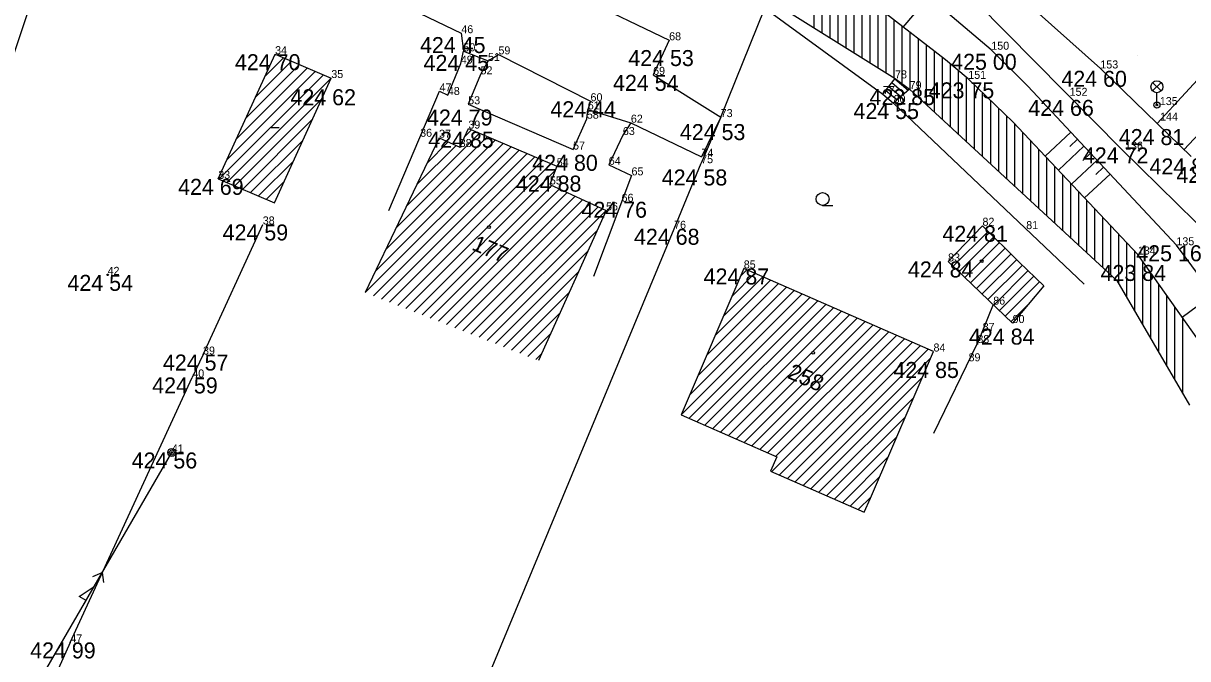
# Model space of a CAD drawing. Extents: x -559180 to -551373, y -1076947 to -1072071.
# Drawn here: x -554395.3 to -554322.5, y -1073728 to -1073688.3 of the extents above; entities that cross this region are included whole.
import ezdxf

# ---------------------------------------------------------------- set-up
doc = ezdxf.new("R2010")
doc.units = 0
for name, color, linetype in [('12_PLOTY', 7, 'Continuous'), ('14_BUDOVY', 7, 'Continuous'), ('17_KOMUNIKACE', 7, 'Continuous'), ('18_POLOHOPIS', 7, 'Continuous'), ('1_VODA_ZN', 7, 'Continuous'), ('20_EL_ZN', 7, 'Continuous'), ('26_SRAFY', 7, 'Continuous'), ('27_HRANA_PATA', 7, 'Continuous'), ('28_VODA', 7, 'Continuous'), ('32', 7, 'Continuous'), ('3_BODY', 7, 'Continuous'), ('45_ZN_KULTURY', 7, 'Continuous'), ('47_ZN_STAV_OBJ$', 7, 'Continuous'), ('54_C_POPISNA', 7, 'Continuous'), ('6_VYSKY', 7, 'Continuous'), ('NNnadzemní', 7, 'Continuous')]:
    doc.layers.add(name, color=color, linetype=linetype)

# ---------------------------------------------------------------- blocks, each defined once
blk = doc.blocks.new('POINT_DISPLAY')
blk.add_line((0, 0), (0, 0))
blk = doc.blocks.new('LA')
at = {"layer": '20_EL_ZN'}
for p, q in [((-0.265, 1.415), (0.265, 0.885)), ((-0.265, 0.885), (0.265, 1.415)), ((0, 0), (0, 0.775))]:
    blk.add_line(p, q, dxfattribs=at)
for centre, radius in [((0, 1.15), 0.375), ((0, 0), 0.19), ((0, 0), 0.05)]:
    blk.add_circle(centre, radius, dxfattribs=at)
blk = doc.blocks.new('SLB')
at = {"layer": '20_EL_ZN'}
for radius in [0.25, 0.158, 0.05]:
    blk.add_circle((0, 0), radius, dxfattribs=at)
blk = doc.blocks.new('T')
at = {"layer": '6_VYSKY'}
blk.add_circle((0, 0), 0.05, dxfattribs=at)
blk = doc.blocks.new('BZ')
at = {"layer": '47_ZN_STAV_OBJ$'}
blk.add_circle((0, 0), 0.0875, dxfattribs=at)
blk = doc.blocks.new('ZAHRAD')
at = {"layer": '45_ZN_KULTURY'}
blk.add_line((0, 0), (0.65, 0.003), dxfattribs=at)
blk.add_circle((0, 0.403), 0.403, dxfattribs=at)
blk = doc.blocks.new('BD')
at = {"layer": '47_ZN_STAV_OBJ$'}
blk.add_line((-0.25, 0), (0.25, 0), dxfattribs=at)
blk = doc.blocks.new('ELNN')
at = {"layer": '20_EL_ZN'}
for p, q in [((0, 0), (0.5, 0)), ((0.5, 0), (0.5, 0.5)), ((0.5, 0.5), (1.5, 0)), ((1.5, 0), (2.5, 0))]:
    blk.add_line(p, q, dxfattribs=at)
blk.add_lwpolyline([(2, 0.375), (2.5, 0), (2, -0.375)], dxfattribs=at)

msp = doc.modelspace()

# ---------------------------------------------------------------- linework, layer by layer
at = {"layer": '12_PLOTY'}
for p, q in [((-554351.71, -1073694.17), (-554348.95, -1073687.37)), ((-554348.95, -1073687.37), (-554341.58, -1073692.73)), ((-554340.91, -1073693.29), (-554329.009, -1073704.616)), ((-554351.71, -1073694.17), (-554352.93, -1073697.05)), ((-554354.62, -1073701.15), (-554352.93, -1073697.05)), ((-554384.04, -1073709.01), (-554380.31, -1073700.88)), ((-554375.91, -1073752.47), (-554354.62, -1073701.15)), ((-554334.688, -1073705.886), (-554335.35, -1073707.53)), ((-554335.35, -1073707.53), (-554335.68, -1073708.29)), ((-554338.402, -1073713.933), (-554335.68, -1073708.29)), ((-554384.04, -1073709.01), (-554384.71, -1073710.44)), ((-554392.33, -1073727), (-554384.71, -1073710.44)), ((-554392.33, -1073727), (-554394.08, -1073730.85))]:
    msp.add_line(p, q, dxfattribs=at)
at = {"layer": '14_BUDOVY'}
for p, q in [((-554383.09, -1073698.029), (-554379.54, -1073690.24)), ((-554379.54, -1073690.24), (-554376.03, -1073691.73)), ((-554379.58, -1073699.519), (-554376.03, -1073691.73)), ((-554368.01, -1073696.04), (-554367.47, -1073694.89)), ((-554367.47, -1073694.89), (-554361.95, -1073697.24)), ((-554369.3, -1073695.46), (-554373.91, -1073705.14)), ((-554369.3, -1073695.46), (-554368.01, -1073696.04)), ((-554361.95, -1073697.24), (-554362.38, -1073698.38)), ((-554383.09, -1073698.029), (-554379.58, -1073699.519)), ((-554362.38, -1073698.38), (-554358.87, -1073700)), ((-554358.87, -1073700), (-554363.08, -1073709.39)), ((-554335.36, -1073700.96), (-554337.51, -1073703.19)), ((-554335.36, -1073700.96), (-554333.09, -1073703.21)), ((-554350.27, -1073703.63), (-554354.18, -1073712.78)), ((-554338.42, -1073708.82), (-554350.27, -1073703.63)), ((-554333.48, -1073707.04), (-554337.51, -1073703.19)), ((-554333.09, -1073703.21), (-554331.54, -1073704.72)), ((-554331.54, -1073704.72), (-554333.48, -1073707.04)), ((-554342.36, -1073717.98), (-554338.42, -1073708.82)), ((-554354.18, -1073712.78), (-554348.2, -1073715.41)), ((-554348.2, -1073715.41), (-554348.59, -1073716.29)), ((-554348.59, -1073716.29), (-554342.75, -1073718.87)), ((-554342.75, -1073718.87), (-554342.36, -1073717.98))]:
    msp.add_line(p, q, dxfattribs=at)
at = {"layer": '17_KOMUNIKACE'}
for p, q in [((-554376.82, -1073684.63), (-554367.91, -1073688.93)), ((-554361.71, -1073686.09), (-554354.93, -1073689.37)), ((-554328, -1073691.13), (-554334.19, -1073685.59)), ((-554326.64, -1073696.21), (-554335.71, -1073687.03)), ((-554324.444, -1073694.58), (-554317.85, -1073687.38)), ((-554322.768, -1073696.205), (-554315.508, -1073688.345)), ((-554367.91, -1073688.93), (-554367.78, -1073690.06)), ((-554354.93, -1073689.37), (-554355.93, -1073691.53)), ((-554367.78, -1073690.06), (-554366.24, -1073690.66)), ((-554366.24, -1073690.66), (-554365.59, -1073690.25)), ((-554365.59, -1073690.25), (-554359.84, -1073693.18)), ((-554322.33, -1073696.63), (-554328, -1073691.13)), ((-554355.93, -1073691.53), (-554351.71, -1073694.17)), ((-554359.84, -1073693.18), (-554360.01, -1073693.69)), ((-554360.01, -1073693.69), (-554357.32, -1073694.52)), ((-554351.71, -1073694.17), (-554352.91, -1073696.65)), ((-554357.32, -1073694.52), (-554352.91, -1073696.65)), ((-554326.64, -1073696.21), (-554294.92, -1073727.46))]:
    msp.add_line(p, q, dxfattribs=at)
msp.add_lwpolyline([(-554393.58, -1073683.84), (-554393.876, -1073684.406), (-554394.141, -1073685.096), (-554396.78, -1073692.89)], dxfattribs=at)
at = {"layer": '18_POLOHOPIS'}
for p, q in [((-554367.94, -1073690.83), (-554367.78, -1073690.06)), ((-554368.75, -1073692.79), (-554367.94, -1073690.83)), ((-554366.24, -1073690.66), (-554366.71, -1073691.5)), ((-554366.71, -1073691.5), (-554367.48, -1073693.37)), ((-554341.58, -1073692.73), (-554340.82, -1073691.75)), ((-554341.028, -1073692.018), (-554340.222, -1073692.691)), ((-554340.844, -1073691.781), (-554339.993, -1073692.492)), ((-554372.439, -1073699.999), (-554369.27, -1073692.56)), ((-554369.27, -1073692.56), (-554368.75, -1073692.79)), ((-554341.58, -1073692.73), (-554340.91, -1073693.29)), ((-554341.387, -1073692.499), (-554340.68, -1073693.09)), ((-554341.212, -1073692.255), (-554340.451, -1073692.891)), ((-554339.91, -1073692.42), (-554340.91, -1073693.29)), ((-554367.48, -1073693.37), (-554360.93, -1073696.2)), ((-554360.07, -1073694.27), (-554360.01, -1073693.69)), ((-554360.93, -1073696.2), (-554360.07, -1073694.27)), ((-554357.32, -1073694.52), (-554357.82, -1073695.29)), ((-554357.82, -1073695.29), (-554358.7, -1073697.15)), ((-554357.28, -1073697.81), (-554359.658, -1073704.14)), ((-554358.7, -1073697.15), (-554357.28, -1073697.81))]:
    msp.add_line(p, q, dxfattribs=at)
at = {"layer": '26_SRAFY'}
for p, q in [((-554340.309, -1073688.546), (-554338.711, -1073686.658)), ((-554331.443, -1073696.606), (-554329.844, -1073695.114)), ((-554329.915, -1073696), (-554329.436, -1073695.552)), ((-554330.622, -1073697.479), (-554329.027, -1073695.99)), ((-554329.802, -1073698.353), (-554328.209, -1073696.866)), ((-554329.096, -1073696.875), (-554328.618, -1073696.428)), ((-554328.981, -1073699.226), (-554327.392, -1073697.743)), ((-554328.278, -1073697.75), (-554327.8, -1073697.304)), ((-554322.892, -1073706.681), (-554320.968, -1073705.251))]:
    msp.add_line(p, q, dxfattribs=at)
at = {"layer": '27_HRANA_PATA'}
for p, q in [((-554353.54, -1073683.78), (-554340.82, -1073691.75)), ((-554340.82, -1073691.75), (-554339.91, -1073692.42)), ((-554316.43, -1073711.36), (-554323.25, -1073702.18))]:
    msp.add_line(p, q, dxfattribs=at)
for points in [[(-554334.81, -1073689.96), (-554343.882, -1073682.281), (-554345.253, -1073681.239), (-554346.27, -1073680.51)], [(-554323.25, -1073702.18), (-554332.528, -1073692.239), (-554334.81, -1073689.96)]]:
    msp.add_lwpolyline(points, dxfattribs=at)
at = {"layer": '28_VODA'}
for p, q in [((-554339.91, -1073692.42), (-554326.963, -1073704.382)), ((-554318.7, -1073712.62), (-554325.66, -1073702.76)), ((-554326.963, -1073704.382), (-554322.423, -1073712.166))]:
    msp.add_line(p, q, dxfattribs=at)
for points in [[(-554336.25, -1073691.78), (-554337.668, -1073690.595), (-554345.207, -1073684.747), (-554346.498, -1073683.811), (-554347.51, -1073683.14)], [(-554325.66, -1073702.76), (-554333.442, -1073694.479), (-554336.25, -1073691.78)]]:
    msp.add_lwpolyline(points, dxfattribs=at)
at = {"layer": '32'}
for p, q in [((-554345.876, -1073688.582), (-554345.876, -1073684.262)), ((-554345.376, -1073688.895), (-554345.376, -1073684.624)), ((-554344.876, -1073689.209), (-554344.876, -1073685)), ((-554344.376, -1073689.522), (-554344.376, -1073685.392)), ((-554343.876, -1073689.835), (-554343.876, -1073685.779)), ((-554343.376, -1073690.148), (-554343.376, -1073686.167)), ((-554342.876, -1073690.462), (-554342.876, -1073686.555)), ((-554342.376, -1073690.775), (-554342.376, -1073686.943)), ((-554341.876, -1073691.088), (-554341.876, -1073687.331)), ((-554341.376, -1073691.402), (-554341.376, -1073687.719)), ((-554340.876, -1073691.715), (-554340.876, -1073688.107)), ((-554340.376, -1073692.077), (-554340.376, -1073688.494)), ((-554339.876, -1073692.445), (-554339.876, -1073688.882)), ((-554339.35, -1073692.937), (-554339.35, -1073689.29)), ((-554338.85, -1073693.399), (-554338.85, -1073689.678)), ((-554380.174, -1073691.632), (-554379.008, -1073690.466)), ((-554379.582, -1073690.332), (-554379.505, -1073690.255)), ((-554338.35, -1073693.861), (-554338.35, -1073690.066)), ((-554337.85, -1073694.323), (-554337.85, -1073690.454)), ((-554382.543, -1073696.829), (-554377.023, -1073691.309)), ((-554381.951, -1073695.529), (-554377.519, -1073691.098)), ((-554381.359, -1073694.23), (-554378.016, -1073690.887)), ((-554380.766, -1073692.931), (-554378.512, -1073690.676)), ((-554337.35, -1073694.785), (-554337.35, -1073690.861)), ((-554336.85, -1073695.247), (-554336.85, -1073691.279)), ((-554383.052, -1073698.045), (-554376.526, -1073691.519)), ((-554382.556, -1073698.256), (-554376.03, -1073691.73)), ((-554336.35, -1073695.709), (-554336.35, -1073691.696)), ((-554335.85, -1073696.171), (-554335.85, -1073692.164)), ((-554335.35, -1073696.633), (-554335.35, -1073692.645)), ((-554382.059, -1073698.466), (-554376.622, -1073693.029)), ((-554334.85, -1073697.095), (-554334.85, -1073693.126)), ((-554334.35, -1073697.557), (-554334.35, -1073693.606)), ((-554333.85, -1073698.019), (-554333.85, -1073694.087)), ((-554381.563, -1073698.677), (-554377.214, -1073694.329)), ((-554333.35, -1073698.481), (-554333.35, -1073694.577)), ((-554381.067, -1073698.888), (-554377.807, -1073695.628)), ((-554372.624, -1073702.44), (-554365.79, -1073695.605)), ((-554371.981, -1073701.09), (-554366.286, -1073695.394)), ((-554371.338, -1073699.74), (-554366.782, -1073695.183)), ((-554369.409, -1073695.69), (-554369.217, -1073695.497)), ((-554367.713, -1073695.407), (-554367.277, -1073694.972)), ((-554332.85, -1073698.943), (-554332.85, -1073695.109)), ((-554332.35, -1073699.405), (-554332.35, -1073695.641)), ((-554373.91, -1073705.14), (-554364.798, -1073696.028)), ((-554373.402, -1073705.339), (-554364.302, -1073696.239)), ((-554373.267, -1073703.79), (-554365.294, -1073695.817)), ((-554370.695, -1073698.39), (-554368.241, -1073695.936)), ((-554370.052, -1073697.04), (-554368.729, -1073695.717)), ((-554331.85, -1073699.867), (-554331.85, -1073696.173)), ((-554380.57, -1073699.099), (-554378.399, -1073696.927)), ((-554372.894, -1073705.539), (-554363.806, -1073696.45)), ((-554372.387, -1073705.738), (-554363.31, -1073696.661)), ((-554371.879, -1073705.937), (-554362.814, -1073696.872)), ((-554371.371, -1073706.136), (-554362.318, -1073697.083)), ((-554331.35, -1073700.329), (-554331.35, -1073696.705)), ((-554370.863, -1073706.336), (-554362.061, -1073697.533)), ((-554330.85, -1073700.791), (-554330.85, -1073697.237)), ((-554330.35, -1073701.253), (-554330.35, -1073697.769)), ((-554380.074, -1073699.309), (-554378.991, -1073698.226)), ((-554370.355, -1073706.535), (-554362.257, -1073698.437)), ((-554329.85, -1073701.715), (-554329.85, -1073698.301)), ((-554369.847, -1073706.734), (-554361.773, -1073698.66)), ((-554369.34, -1073706.934), (-554361.289, -1073698.883)), ((-554368.832, -1073707.133), (-554360.806, -1073699.107)), ((-554368.324, -1073707.332), (-554360.322, -1073699.33)), ((-554329.35, -1073702.177), (-554329.35, -1073698.833)), ((-554367.816, -1073707.531), (-554359.838, -1073699.553)), ((-554367.308, -1073707.731), (-554359.354, -1073699.777)), ((-554366.8, -1073707.93), (-554358.87, -1073700)), ((-554328.85, -1073702.639), (-554328.85, -1073699.365)), ((-554328.35, -1073703.101), (-554328.35, -1073699.898)), ((-554327.85, -1073703.562), (-554327.85, -1073700.43)), ((-554366.293, -1073708.129), (-554359.444, -1073701.281)), ((-554337.189, -1073703.496), (-554335.004, -1073701.311)), ((-554327.35, -1073703.987), (-554327.35, -1073700.962)), ((-554326.85, -1073704.576), (-554326.85, -1073701.494)), ((-554336.828, -1073703.842), (-554334.647, -1073701.662)), ((-554336.466, -1073704.187), (-554334.291, -1073702.012)), ((-554326.35, -1073705.433), (-554326.35, -1073702.026)), ((-554365.785, -1073708.329), (-554360.019, -1073702.563)), ((-554336.104, -1073704.533), (-554333.935, -1073702.363)), ((-554335.743, -1073704.878), (-554333.578, -1073702.714)), ((-554325.85, -1073706.29), (-554325.85, -1073702.558)), ((-554335.381, -1073705.224), (-554333.222, -1073703.065)), ((-554335.02, -1073705.569), (-554332.866, -1073703.415)), ((-554325.35, -1073707.148), (-554325.35, -1073703.199)), ((-554365.277, -1073708.528), (-554360.594, -1073703.844)), ((-554352.069, -1073707.841), (-554348.593, -1073704.365)), ((-554351.542, -1073706.606), (-554349.085, -1073704.149)), ((-554351.014, -1073705.372), (-554349.576, -1073703.934)), ((-554350.487, -1073704.137), (-554350.068, -1073703.718)), ((-554334.658, -1073705.915), (-554332.509, -1073703.766)), ((-554334.296, -1073706.26), (-554332.153, -1073704.117)), ((-554324.85, -1073708.005), (-554324.85, -1073703.907)), ((-554364.769, -1073708.727), (-554361.168, -1073705.126)), ((-554353.652, -1073711.545), (-554347.118, -1073705.011)), ((-554353.125, -1073710.311), (-554347.609, -1073704.795)), ((-554352.597, -1073709.076), (-554348.101, -1073704.58)), ((-554333.935, -1073706.606), (-554331.796, -1073704.468)), ((-554324.35, -1073708.862), (-554324.35, -1073704.616)), ((-554354.18, -1073712.78), (-554346.626, -1073705.226)), ((-554353.689, -1073712.996), (-554346.134, -1073705.441)), ((-554353.198, -1073713.212), (-554345.643, -1073705.657)), ((-554352.707, -1073713.428), (-554345.151, -1073705.872)), ((-554323.85, -1073709.719), (-554323.85, -1073705.324)), ((-554364.261, -1073708.926), (-554361.743, -1073706.408)), ((-554352.216, -1073713.644), (-554344.659, -1073706.087)), ((-554351.724, -1073713.86), (-554344.167, -1073706.303)), ((-554351.233, -1073714.076), (-554343.676, -1073706.518)), ((-554333.573, -1073706.951), (-554332.552, -1073705.93)), ((-554323.35, -1073710.577), (-554323.35, -1073706.032)), ((-554350.742, -1073714.292), (-554343.184, -1073706.734)), ((-554350.251, -1073714.508), (-554342.692, -1073706.949)), ((-554349.76, -1073714.724), (-554342.2, -1073707.164)), ((-554322.85, -1073711.434), (-554322.85, -1073706.741)), ((-554363.754, -1073709.126), (-554362.318, -1073707.69)), ((-554349.269, -1073714.94), (-554341.709, -1073707.38)), ((-554348.778, -1073715.156), (-554341.217, -1073707.595)), ((-554348.526, -1073716.318), (-554340.233, -1073708.026)), ((-554348.287, -1073715.372), (-554340.725, -1073707.81)), ((-554348.035, -1073716.535), (-554339.742, -1073708.241)), ((-554347.545, -1073716.752), (-554339.25, -1073708.457)), ((-554347.055, -1073716.968), (-554338.758, -1073708.672)), ((-554363.246, -1073709.325), (-554362.892, -1073708.972)), ((-554346.564, -1073717.185), (-554338.587, -1073709.207)), ((-554346.074, -1073717.402), (-554339.12, -1073710.448)), ((-554345.583, -1073717.618), (-554339.654, -1073711.689)), ((-554345.093, -1073717.835), (-554340.188, -1073712.93)), ((-554344.602, -1073718.052), (-554340.722, -1073714.171)), ((-554344.112, -1073718.268), (-554341.255, -1073715.412)), ((-554343.622, -1073718.485), (-554341.789, -1073716.652)), ((-554343.131, -1073718.702), (-554342.323, -1073717.893))]:
    msp.add_line(p, q, dxfattribs=at)
at = {"layer": 'NNnadzemní'}
msp.add_line((-554398.4, -1073736.56), (-554385.99, -1073715.13), dxfattribs=at)

# ---------------------------------------------------------------- block references
at = {"layer": '1_VODA_ZN'}
for p in [(-554367.91, -1073688.93), (-554354.93, -1073689.37), (-554379.54, -1073690.24), (-554367.78, -1073690.06), (-554365.59, -1073690.25), (-554334.81, -1073689.96), (-554325.688, -1073690.332), (-554325.688, -1073690.332), (-554367.94, -1073690.83), (-554366.24, -1073690.66), (-554328, -1073691.13), (-554376.03, -1073691.73), (-554366.71, -1073691.5), (-554355.93, -1073691.53), (-554340.82, -1073691.75), (-554336.25, -1073691.78), (-554369.27, -1073692.56), (-554341.58, -1073692.73), (-554339.91, -1073692.42), (-554368.75, -1073692.79), (-554367.48, -1073693.37), (-554359.84, -1073693.18), (-554340.91, -1073693.29), (-554329.92, -1073692.84), (-554324.47, -1073693.42), (-554360.01, -1073693.69), (-554351.71, -1073694.17), (-554367.47, -1073694.89), (-554360.07, -1073694.27), (-554357.32, -1073694.52), (-554324.27, -1073694.39), (-554370.48, -1073695.4), (-554369.3, -1073695.46), (-554357.82, -1073695.29), (-554368.01, -1073696.04), (-554360.93, -1073696.2), (-554326.64, -1073696.21), (-554322.57, -1073695.99), (-554352.93, -1073697.05), (-554352.91, -1073696.65), (-554361.95, -1073697.24), (-554358.7, -1073697.15), (-554357.28, -1073697.81), (-554383.09, -1073698.03), (-554362.38, -1073698.38), (-554358.87, -1073700), (-554357.9, -1073699.46), (-554380.31, -1073700.88), (-554354.62, -1073701.15), (-554335.36, -1073700.96), (-554332.63, -1073701.17), (-554323.25, -1073702.18), (-554325.66, -1073702.76), (-554350.27, -1073703.63), (-554337.51, -1073703.19), (-554390, -1073704.03), (-554334.69, -1073705.89), (-554333.48, -1073707.04), (-554335.35, -1073707.53), (-554335.68, -1073708.29), (-554384.04, -1073709.01), (-554338.42, -1073708.82), (-554336.23, -1073709.43), (-554384.71, -1073710.44), (-554385.99, -1073715.13), (-554392.33, -1073727)]:
    msp.add_blockref('POINT_DISPLAY', p, dxfattribs=at)
at = {"layer": '20_EL_ZN'}
for name, p in [('LA', (-554324.47, -1073693.42)), ('SLB', (-554385.99, -1073715.13))]:
    msp.add_blockref(name, p, dxfattribs=at)
at = {"layer": '20_EL_ZN', "xscale": 1.0000011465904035, "yscale": 1.0000011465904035, "rotation": 59.925146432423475}
msp.add_blockref('ELNN', (-554391.592, -1073724.804), dxfattribs=at)
at = {"layer": '32'}
for p in [(-554376.03, -1073691.73), (-554335.36, -1073700.96), (-554373.91, -1073705.14), (-554354.18, -1073712.78)]:
    msp.add_blockref('POINT_DISPLAY', p, dxfattribs=at)
at = {"layer": '45_ZN_KULTURY'}
msp.add_blockref('ZAHRAD', (-554345.347, -1073699.693), dxfattribs=at)
at = {"layer": '47_ZN_STAV_OBJ$'}
for name, p in [('BD', (-554379.539, -1073694.813)), ('BZ', (-554366.182, -1073701.051)), ('BZ', (-554335.412, -1073703.18)), ('BZ', (-554345.932, -1073708.896))]:
    msp.add_blockref(name, p, dxfattribs=at)
at = {"layer": '6_VYSKY'}
msp.add_blockref('T', (-554390, -1073704.03), dxfattribs=at)
msp.add_blockref('T', (-554390, -1073704.03), dxfattribs=at)

# ---------------------------------------------------------------- texts
at = {"layer": '3_BODY'}
for s, p in [('46', (-554367.91, -1073688.93)), ('68', (-554354.93, -1073689.37)), ('34', (-554379.54, -1073690.24)), ('50', (-554367.78, -1073690.06)), ('59', (-554365.59, -1073690.25)), ('150', (-554334.81, -1073689.96)), ('49', (-554367.94, -1073690.83)), ('51', (-554366.24, -1073690.66)), ('35', (-554376.03, -1073691.73)), ('52', (-554366.71, -1073691.5)), ('69', (-554355.93, -1073691.53)), ('78', (-554340.82, -1073691.75)), ('151', (-554336.25, -1073691.78)), ('153', (-554328, -1073691.13)), ('79', (-554339.91, -1073692.42)), ('47', (-554369.27, -1073692.56)), ('48', (-554368.75, -1073692.79)), ('60', (-554359.84, -1073693.18)), ('77', (-554341.58, -1073692.73)), ('80', (-554340.91, -1073693.29)), ('152', (-554329.92, -1073692.84)), ('53', (-554367.48, -1073693.37)), ('61', (-554360.01, -1073693.69)), (' 135', (-554324.47, -1073693.42)), ('58', (-554360.07, -1073694.27)), ('62', (-554357.32, -1073694.52)), ('73', (-554351.71, -1073694.17)), ('144', (-554324.27, -1073694.39)), ('36', (-554370.48, -1073695.4)), ('37', (-554369.3, -1073695.46)), ('39', (-554367.47, -1073694.89)), ('63', (-554357.82, -1073695.29)), ('38', (-554368.01, -1073696.04)), ('57', (-554360.93, -1073696.2)), ('74', (-554352.91, -1073696.65)), (' 136', (-554326.64, -1073696.21)), ('54', (-554361.95, -1073697.24)), ('64', (-554358.7, -1073697.15)), ('75', (-554352.93, -1073697.05)), ('33', (-554383.09, -1073698.03)), ('65', (-554357.28, -1073697.81)), ('55', (-554362.38, -1073698.38)), ('66', (-554357.9, -1073699.46)), ('56', (-554358.87, -1073700)), ('38', (-554380.31, -1073700.88)), ('76', (-554354.62, -1073701.15)), ('82', (-554335.36, -1073700.96)), ('81', (-554332.63, -1073701.17)), ('135', (-554323.25, -1073702.18)), ('83', (-554337.51, -1073703.19)), ('134', (-554325.66, -1073702.76)), ('42', (-554390, -1073704.03)), ('85', (-554350.27, -1073703.63)), ('86', (-554334.69, -1073705.89)), ('90', (-554333.48, -1073707.04)), ('87', (-554335.35, -1073707.53)), ('88', (-554335.68, -1073708.29)), ('39', (-554384.04, -1073709.01)), ('84', (-554338.42, -1073708.82)), ('89', (-554336.23, -1073709.43)), ('40', (-554384.71, -1073710.44)), ('41', (-554385.99, -1073715.13)), ('47', (-554392.33, -1073727))]:
    msp.add_text(s, height=0.5, dxfattribs=at).set_placement(p)
at = {"layer": '54_C_POPISNA'}
for s, rotation, p in [('177', 336.93935, (-554367.316, -1073702.437)), ('258', 336.3478, (-554347.602, -1073710.455))]:
    msp.add_text(s, height=1, rotation=rotation, dxfattribs=at).set_placement(p)
at = {"layer": '6_VYSKY'}
for s, p in [('424 45', (-554370.489, -1073690.169)), ('424 70', (-554382.045, -1073691.24)), ('424 45', (-554370.267, -1073691.281)), ('424 53', (-554357.479, -1073690.981)), ('425 00', (-554337.315, -1073691.215)), ('424 60', (-554330.433, -1073692.276)), ('424 54', (-554358.435, -1073692.53)), ('423 75', (-554338.718, -1073692.999)), ('424 62', (-554378.579, -1073693.43)), ('423 85', (-554342.415, -1073693.42)), ('424 44', (-554362.345, -1073694.18)), ('424 55', (-554343.415, -1073694.29)), ('424 66', (-554332.498, -1073694.095)), ('424 79', (-554370.051, -1073694.697)), ('424 53', (-554354.258, -1073695.607)), ('424 81', (-554326.848, -1073695.918)), ('424 85', (-554369.975, -1073696.087)), ('424 72', (-554329.09, -1073697.064)), ('424 80', (-554363.478, -1073697.528)), ('424 86', (-554324.93, -1073697.754)), ('424 88', (-554364.499, -1073698.83)), ('424 58', (-554355.391, -1073698.444)), ('424 54', (-554323.245, -1073698.28)), ('424 69', (-554385.595, -1073699.03)), ('424 76', (-554360.405, -1073700.46)), ('424 59', (-554382.815, -1073701.88)), ('424 68', (-554357.125, -1073702.15)), ('424 81', (-554337.865, -1073701.96)), ('425 16', (-554325.755, -1073703.18)), ('424 87', (-554352.775, -1073704.63)), ('424 84', (-554340.015, -1073704.19)), ('423 84', (-554327.987, -1073704.411)), ('424 54', (-554392.505, -1073705.03)), ('424 84', (-554336.203, -1073708.389)), ('424 57', (-554386.545, -1073710.01)), ('424 85', (-554340.925, -1073710.475)), ('424 59', (-554387.215, -1073711.44)), ('424 56', (-554388.495, -1073716.13)), ('424 99', (-554394.835, -1073728))]:
    msp.add_text(s, height=1, dxfattribs=at).set_placement(p)

doc.saveas('drawing.dxf')
